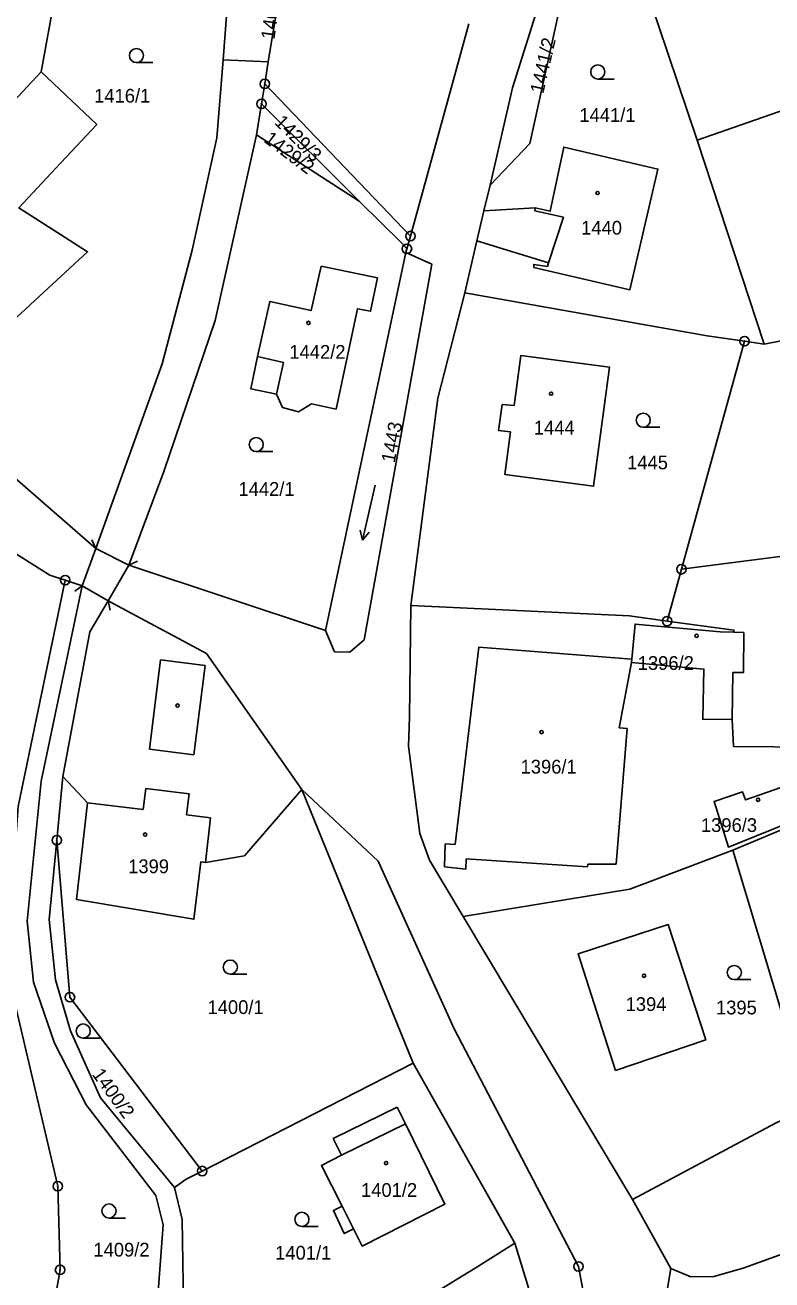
# Model space of a CAD drawing. Extents: x -587171 to -555306, y -1167727 to -1074732.
# Drawn here: x -559886.7 to -559807.3, y -1076219.5 to -1076086.1 of the extents above; entities that cross this region are included whole.
import ezdxf

# ---------------------------------------------------------------- set-up
doc = ezdxf.new("R2010")
doc.units = 0
for name, color, linetype in [('Hranice parcel', 7, 'Continuous'), ('Parcelní čísla', 7, 'Continuous'), ('Vnitřní kresba', 7, 'Continuous'), ('Značky bodu BP', 7, 'Continuous'), ('Značky budov', 7, 'Continuous'), ('Značky kultur', 7, 'Continuous')]:
    doc.layers.add(name, color=color, linetype=linetype)

msp = doc.modelspace()

# ---------------------------------------------------------------- linework, layer by layer
at = {"layer": 'Hranice parcel'}
for p, q in [((-559884.99, -1076091.09), (-559876, -1076041.64)), ((-559834.85, -1076092.79), (-559826.2, -1076065.36)), ((-559822.86, -1076075.59), (-559815.22, -1076098.33)), ((-559865.19, -1076084.2), (-559865.63, -1076089.8)), ((-559845.7, -1076108.53), (-559839.49, -1076085.97)), ((-559815.22, -1076098.33), (-559784.21, -1076087.54)), ((-559860.82, -1076090.03), (-559865.63, -1076089.8)), ((-559860.82, -1076090.03), (-559861.2, -1076092.36)), ((-559861.2, -1076092.36), (-559861.54, -1076094.48)), ((-559861.2, -1076092.36), (-559845.7, -1076108.53)), ((-559837.24, -1076103.11), (-559834.85, -1076092.79)), ((-559861.54, -1076094.48), (-559862.08, -1076097.79)), ((-559851.15, -1076104.82), (-559861.54, -1076094.48)), ((-559862.08, -1076097.79), (-559851.15, -1076104.82)), ((-559815.22, -1076098.33), (-559808.08, -1076120.01)), ((-559837.88, -1076105.85), (-559837.24, -1076103.11)), ((-559837.88, -1076105.85), (-559838.63, -1076109.06)), ((-559846.07, -1076109.88), (-559845.7, -1076108.53)), ((-559839.91, -1076114.56), (-559838.63, -1076109.06)), ((-559846.18, -1076110.27), (-559854.72, -1076150.48)), ((-559846.07, -1076109.88), (-559846.18, -1076110.27)), ((-559816.88, -1076143.96), (-559810.17, -1076119.71)), ((-559808.08, -1076120.01), (-559810.17, -1076119.71)), ((-559879.16, -1076141.75), (-559897.21, -1076126.04)), ((-559880.6, -1076145.7), (-559879.16, -1076141.75)), ((-559875.64, -1076143.51), (-559877.86, -1076147.32)), ((-559854.72, -1076150.48), (-559875.64, -1076143.51)), ((-559816.88, -1076143.96), (-559818.4, -1076149.46)), ((-559882.41, -1076145.11), (-559880.6, -1076145.7)), ((-559882.67, -1076165.97), (-559883.32, -1076172.76)), ((-559857.26, -1076167.36), (-559845.42, -1076196.45)), ((-559799.97, -1076168.98), (-559811.4, -1076173.82)), ((-559883.32, -1076172.76), (-559884.12, -1076181.19)), ((-559811.4, -1076173.82), (-559803.23, -1076201.1)), ((-559840.08, -1076180.86), (-559822.09, -1076210.95)), ((-559867.85, -1076207.92), (-559845.42, -1076196.45)), ((-559845.42, -1076196.45), (-559834.6, -1076215.6)), ((-559822.09, -1076210.95), (-559818.01, -1076218.3)), ((-559834.6, -1076215.6), (-559827.15, -1076239.74))]:
    msp.add_line(p, q, dxfattribs=at)
for points in [[(-559855.87, -1076062.7), (-559859.56, -1076082.28), (-559860.82, -1076090.03)], [(-559826.2, -1076065.36), (-559827.24, -1076072.43), (-559833, -1076098.69), (-559837.24, -1076103.11)], [(-559865.63, -1076089.8), (-559866.28, -1076098.09), (-559868.93, -1076110.02), (-559872.1, -1076122.11), (-559879.16, -1076141.75)], [(-559884.99, -1076091.09), (-559899.17, -1076106.24), (-559899.82, -1076107.06), (-559900.76, -1076107.92), (-559907.17, -1076113.84)], [(-559897.21, -1076126.04), (-559896.61, -1076125.44), (-559888.04, -1076117.57), (-559880.04, -1076110.2), (-559882.41, -1076108.7), (-559887.36, -1076105.55), (-559883.4, -1076101.31), (-559879.06, -1076096.66), (-559884.99, -1076091.09)], [(-559875.64, -1076143.51), (-559871.92, -1076133.55), (-559866.48, -1076117.52), (-559862.08, -1076097.79)], [(-559838.63, -1076109.06), (-559831.02, -1076111.38), (-559831.14, -1076111.76), (-559832.59, -1076111.55), (-559832.59, -1076111.87), (-559822.38, -1076114.26), (-559819.38, -1076101.42), (-559829.39, -1076099.07), (-559830.85, -1076105.9), (-559832.42, -1076105.53), (-559837.88, -1076105.85)], [(-559851.15, -1076104.82), (-559846.63, -1076109.29), (-559846.07, -1076109.88)], [(-559854.72, -1076150.48), (-559853.77, -1076152.72), (-559852.14, -1076152.78), (-559850.63, -1076151.46), (-559843.43, -1076111.52), (-559846.18, -1076110.27)], [(-559849.2, -1076112.99), (-559849.94, -1076116.52), (-559851.34, -1076116.26), (-559853.61, -1076126.93), (-559856.24, -1076126.37), (-559857.6, -1076127.23), (-559859.32, -1076126.76), (-559859.96, -1076125.33), (-559862.69, -1076124.76), (-559861.98, -1076121.35), (-559860.64, -1076115.48), (-559856.27, -1076116.46), (-559855.18, -1076111.75), (-559849.2, -1076112.99)], [(-559839.91, -1076114.56), (-559842.79, -1076125.76), (-559845.67, -1076147.82)], [(-559810.17, -1076119.71), (-559814.16, -1076119.13), (-559839.91, -1076114.56)], [(-559808.08, -1076120.01), (-559792.37, -1076116.96), (-559777.09, -1076113.98)], [(-559835.94, -1076126.44), (-559836.35, -1076129.19), (-559835.06, -1076129.36), (-559835.68, -1076133.88), (-559826.23, -1076135.13), (-559824.53, -1076122.48), (-559833.95, -1076121.23), (-559834.68, -1076126.56), (-559835.94, -1076126.44)], [(-559896.56, -1076136.45), (-559890.78, -1076140.36), (-559884.05, -1076144.57), (-559882.41, -1076145.11)], [(-559795.21, -1076141.15), (-559795.63, -1076141.2), (-559816.88, -1076143.96)], [(-559884, -1076224.4), (-559882.97, -1076218.43), (-559883.21, -1076209.54), (-559887.76, -1076190.03), (-559888.26, -1076180.76), (-559887.42, -1076169.19), (-559882.41, -1076145.11)], [(-559880.6, -1076145.7), (-559884.99, -1076166.47), (-559886.45, -1076181.35), (-559885.78, -1076187.84), (-559883.56, -1076194.33), (-559880.18, -1076200.87), (-559872.79, -1076210.53), (-559872.01, -1076213.63), (-559872.94, -1076226.45), (-559877.73, -1076234.53)], [(-559877.86, -1076147.32), (-559879.81, -1076150.61), (-559882.67, -1076165.97)], [(-559857.26, -1076167.36), (-559867.39, -1076152.91), (-559877.86, -1076147.32)], [(-559840.08, -1076180.86), (-559843.68, -1076174.89), (-559844.71, -1076172.04), (-559845.91, -1076162.75), (-559845.81, -1076159.66), (-559845.67, -1076147.82)], [(-559845.67, -1076147.82), (-559822.39, -1076148.92), (-559818.4, -1076149.46)], [(-559811.49, -1076159.94), (-559814.62, -1076159.89), (-559814.49, -1076154.56), (-559822.21, -1076153.87), (-559822.14, -1076153.5), (-559821.81, -1076149.79), (-559812.77, -1076150.62), (-559811.3, -1076150.65)], [(-559818.4, -1076149.46), (-559811.3, -1076150.42), (-559811.3, -1076150.65)], [(-559811.3, -1076150.65), (-559810.25, -1076150.68), (-559810.29, -1076154.94), (-559811.43, -1076154.93), (-559811.49, -1076159.94)], [(-559811.49, -1076159.94), (-559811.33, -1076162.78), (-559802.6, -1076162.85)], [(-559882.67, -1076165.97), (-559880.03, -1076168.77), (-559881.21, -1076179.06), (-559868.73, -1076181.16), (-559868.01, -1076175.07), (-559867.5, -1076175.13), (-559863.36, -1076174.42), (-559857.26, -1076167.36)], [(-559800.97, -1076304.86), (-559794.95, -1076303.08), (-559796.9, -1076300.21), (-559799.24, -1076295.84), (-559801.24, -1076291.85), (-559803.62, -1076286.68), (-559812.53, -1076265.28), (-559817.89, -1076252.34), (-559821.44, -1076243.02), (-559823.53, -1076236.61), (-559824.03, -1076234.73), (-559826.59, -1076224.66), (-559827.84, -1076218.06), (-559841.06, -1076192.8), (-559849.12, -1076174.99), (-559857.26, -1076167.36)], [(-559805.5, -1076166.88), (-559804.24, -1076170.4), (-559811.89, -1076173.49), (-559813.41, -1076168.65), (-559810.38, -1076167.63), (-559810.08, -1076168.47), (-559805.5, -1076166.88)], [(-559883.32, -1076172.76), (-559881.91, -1076189.45), (-559867.85, -1076207.92)], [(-559811.4, -1076173.82), (-559822.38, -1076177.95), (-559840.08, -1076180.86)], [(-559884.12, -1076181.19), (-559883.45, -1076187.59), (-559881.85, -1076193.03), (-559878.67, -1076200.13), (-559870.79, -1076209.68)], [(-559814.28, -1076193.97), (-559818.28, -1076181.73), (-559827.87, -1076184.84), (-559823.88, -1076197.22), (-559814.28, -1076193.97)], [(-559847.12, -1076201.12), (-559846.24, -1076202.89), (-559842.04, -1076211.44), (-559850.83, -1076215.9), (-559851.76, -1076214.07), (-559852.74, -1076214.57), (-559853.89, -1076212.11), (-559852.98, -1076211.65), (-559855.17, -1076207.34), (-559853.03, -1076206.25), (-559853.92, -1076204.48), (-559847.12, -1076201.12)], [(-559803.23, -1076201.1), (-559806.88, -1076202.84), (-559822.09, -1076210.95)], [(-559870.79, -1076209.68), (-559869.54, -1076208.78), (-559867.85, -1076207.92)], [(-559870.79, -1076209.68), (-559869.98, -1076213.07), (-559869.77, -1076226.68)], [(-559818.01, -1076218.3), (-559815.88, -1076219.18), (-559813.45, -1076219.15), (-559810.33, -1076218.24), (-559787.48, -1076210)], [(-559869.77, -1076226.68), (-559859.12, -1076228.2), (-559855.88, -1076227.77), (-559852.31, -1076226.49), (-559838.82, -1076218.24), (-559834.6, -1076215.6)], [(-559818.01, -1076218.3), (-559819.29, -1076225.85), (-559819.62, -1076227.79)]]:
    msp.add_lwpolyline(points, dxfattribs=at)
at = {"layer": 'Vnitřní kresba'}
for p, q in [((-559832.46, -1076105.86), (-559832.42, -1076105.53)), ((-559829.44, -1076106.51), (-559832.46, -1076105.86)), ((-559831.02, -1076111.38), (-559829.44, -1076106.51)), ((-559861.98, -1076121.35), (-559859.22, -1076121.99)), ((-559859.22, -1076121.99), (-559859.96, -1076125.33)), ((-559879.58, -1076140.84), (-559879.16, -1076141.75)), ((-559879.16, -1076141.75), (-559875.64, -1076143.51)), ((-559874.73, -1076143.1), (-559875.64, -1076143.51)), ((-559881.4, -1076146.3), (-559880.6, -1076145.7)), ((-559877.86, -1076147.32), (-559880.6, -1076145.7)), ((-559877.64, -1076148.29), (-559877.86, -1076147.32)), ((-559840.95, -1076173.22), (-559838.44, -1076152.23)), ((-559838.44, -1076152.23), (-559822.14, -1076153.5)), ((-559873.47, -1076163.07), (-559872.29, -1076153.57)), ((-559872.29, -1076153.57), (-559867.55, -1076154.19)), ((-559867.55, -1076154.19), (-559868.73, -1076163.68)), ((-559822.21, -1076153.87), (-559823.52, -1076160.82)), ((-559822.66, -1076160.89), (-559823.84, -1076175.31)), ((-559823.52, -1076160.82), (-559822.66, -1076160.89)), ((-559868.73, -1076163.68), (-559873.47, -1076163.07)), ((-559873.83, -1076167.26), (-559874.14, -1076169.49)), ((-559869.22, -1076167.82), (-559873.83, -1076167.26)), ((-559869.52, -1076170.06), (-559869.22, -1076167.82)), ((-559874.14, -1076169.49), (-559880.03, -1076168.77)), ((-559866.98, -1076170.37), (-559869.52, -1076170.06)), ((-559867.5, -1076175.13), (-559866.98, -1076170.37)), ((-559842.09, -1076175.57), (-559842, -1076173.15)), ((-559842, -1076173.15), (-559840.95, -1076173.22)), ((-559839.81, -1076175.82), (-559842.09, -1076175.57)), ((-559839.77, -1076174.72), (-559839.81, -1076175.82)), ((-559826.86, -1076175.6), (-559839.77, -1076174.72)), ((-559826.84, -1076175.3), (-559826.86, -1076175.6)), ((-559823.84, -1076175.31), (-559826.84, -1076175.3)), ((-559853.03, -1076206.25), (-559846.24, -1076202.89)), ((-559852.98, -1076211.65), (-559851.76, -1076214.07))]:
    msp.add_line(p, q, dxfattribs=at)
at = {"layer": 'Značky bodu BP'}
for centre, radius in [((-559861.2, -1076092.36), 0.5), ((-559861.2, -1076092.36), 0.0303), ((-559861.54, -1076094.48), 0.5), ((-559861.54, -1076094.48), 0.0303), ((-559845.7, -1076108.53), 0.5), ((-559845.7, -1076108.53), 0.0303), ((-559846.07, -1076109.88), 0.5), ((-559846.07, -1076109.88), 0.0303), ((-559810.17, -1076119.71), 0.5), ((-559810.17, -1076119.71), 0.0303), ((-559816.88, -1076143.96), 0.5), ((-559816.88, -1076143.96), 0.0303), ((-559882.41, -1076145.11), 0.5), ((-559882.41, -1076145.11), 0.0303), ((-559818.4, -1076149.46), 0.5), ((-559818.4, -1076149.46), 0.0303), ((-559883.32, -1076172.76), 0.5), ((-559883.32, -1076172.76), 0.0303), ((-559881.91, -1076189.45), 0.5), ((-559881.91, -1076189.45), 0.0303), ((-559867.85, -1076207.92), 0.5), ((-559867.85, -1076207.92), 0.0303), ((-559883.21, -1076209.54), 0.5), ((-559883.21, -1076209.54), 0.0303), ((-559882.97, -1076218.43), 0.5), ((-559882.97, -1076218.43), 0.0303), ((-559827.84, -1076218.06), 0.5), ((-559827.84, -1076218.06), 0.0303)]:
    msp.add_circle(centre, radius, dxfattribs=at)
at = {"layer": 'Značky budov'}
for centre in [(-559825.8, -1076103.96), (-559856.55, -1076117.77), (-559830.74, -1076125.29), (-559815.27, -1076151.03), (-559870.47, -1076158.44), (-559831.76, -1076161.27), (-559808.73, -1076168.46), (-559873.92, -1076172.15), (-559820.86, -1076187.16), (-559848.29, -1076207.08)]:
    msp.add_circle(centre, 0.175, dxfattribs=at)
at = {"layer": 'Značky kultur'}
for p, q in [((-559874.84, -1076090.1), (-559873.09, -1076090.1)), ((-559825.78, -1076091.84), (-559824.03, -1076091.84)), ((-559820.94, -1076128.86), (-559819.19, -1076128.86)), ((-559862.1, -1076131.45), (-559860.35, -1076131.45)), ((-559849.44, -1076135.01), (-559850.79, -1076140.86)), ((-559850.79, -1076140.86), (-559851.06, -1076139.79)), ((-559850.79, -1076140.86), (-559850.08, -1076140.02)), ((-559864.86, -1076187), (-559863.11, -1076187)), ((-559811.26, -1076187.57), (-559809.51, -1076187.57)), ((-559880.5, -1076193.79), (-559878.75, -1076193.79)), ((-559877.76, -1076212.92), (-559876.01, -1076212.92)), ((-559857.25, -1076213.81), (-559855.5, -1076213.81))]:
    msp.add_line(p, q, dxfattribs=at)
for centre in [(-559874.84, -1076089.35), (-559825.78, -1076091.09), (-559820.94, -1076128.11), (-559862.1, -1076130.7), (-559864.86, -1076186.25), (-559811.26, -1076186.82), (-559880.5, -1076193.04), (-559877.76, -1076212.17), (-559857.25, -1076213.06)]:
    msp.add_circle(centre, 0.75, dxfattribs=at)

# ---------------------------------------------------------------- texts
at = {"layer": 'Parcelní čísla'}
for s, rotation, p in [('1406/5', 82, (-559860.17, -1076087.71)), ('1441/2', 77, (-559831.58, -1076093.47)), ('1429/3', 315, (-559860.25, -1076096.53)), ('1429/2', 323, (-559861.4, -1076098.45)), ('1443', 79, (-559847.39, -1076132.71)), ('1400/2', 306, (-559879.63, -1076197.65))]:
    msp.add_text(s, height=1.46, rotation=rotation, dxfattribs=at).set_placement(p)
for s, p in [('1416/1', (-559879.34, -1076094.35)), ('1441/1', (-559827.74, -1076096.4)), ('1440', (-559827.55, -1076108.38)), ('1442/2', (-559858.58, -1076121.58)), ('1444', (-559832.58, -1076129.63)), ('1445', (-559822.66, -1076133.33)), ('1442/1', (-559863.99, -1076136.15)), ('1396/2', (-559821.53, -1076154.65)), ('1396/1', (-559833.99, -1076165.67)), ('1396/3', (-559814.81, -1076171.88)), ('1399', (-559875.72, -1076176.26)), ('1400/1', (-559867.28, -1076191.23)), ('1394', (-559822.82, -1076190.91)), ('1395', (-559813.21, -1076191.27)), ('1401/2', (-559850.96, -1076210.67)), ('1409/2', (-559879.42, -1076217.01)), ('1401/1', (-559860.09, -1076217.34))]:
    msp.add_text(s, height=1.46, dxfattribs=at).set_placement(p)

doc.saveas('drawing.dxf')
